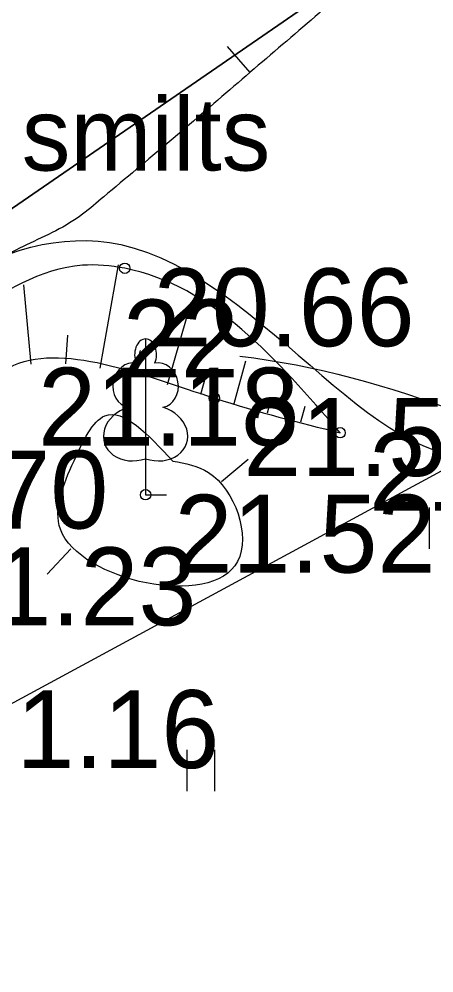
# Model space of a CAD drawing. Extents: x 521824 to 524158, y 294774 to 296228.
# Drawn here: x 522313.07 to 522319.06, y 295918.88 to 295932.65 of the extents above; entities that cross this region are included whole.
import ezdxf

# ---------------------------------------------------------------- set-up
doc = ezdxf.new("R2010")
doc.units = 0
for name, color, linetype in [('GL Atradnes kontura', 7, 'Continuous'), ('HIDG_PLIN_####_####_#', 7, 'Continuous'), ('RAMI_UZMR_####_####_#', 7, 'Continuous'), ('RELJ_AATZ_####_TKST_#', 7, 'Continuous'), ('RELJ_ELEM_####_####_#', 7, 'Continuous'), ('RELJ_HORZ_PAMT_####_#', 7, 'Continuous'), ('RELJ_NOGA_####_####_#', 7, 'Continuous'), ('RELJ_NOGL_####_####_#', 7, 'Continuous'), ('ROBZ_IERR_####_####_#', 7, 'Continuous'), ('ROBZ_UZMR_####_####_#', 7, 'Continuous'), ('TERT_DIAM_####_TKST_#', 7, 'Continuous'), ('TERT_ELEM_####_####_#', 7, 'Continuous'), ('TERT_IZMT_####_TKST_#', 7, 'Continuous'), ('TERT_KONT_####_####_#', 7, 'Continuous')]:
    doc.layers.add(name, color=color, linetype=linetype)

msp = doc.modelspace()

# ---------------------------------------------------------------- linework, layer by layer
at = {"layer": 'GL Atradnes kontura'}
msp.add_lwpolyline([(521873.29981230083, 295920.72870453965), (521993.22438563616, 295987.195542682), (522041.3600169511, 296024.30747637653), (522231.7470000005, 296043.14800000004), (522231.7470000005, 296043.14800000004), (522324.23810260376, 295937.6804303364), (522172.84800000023, 295833.3920000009), (522160.80220084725, 295825.5718620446), (522154.44700000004, 295832.015), (522095.923, 295791.504), (521999.655, 295722.6060000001), (521986.667353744, 295713.7919047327), (521905.108, 295850.08900000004)], close=True, dxfattribs=at)
at = {"layer": 'HIDG_PLIN_####_####_#'}
msp.add_spline([(522263.0500000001, 296012.6280000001), (522263.05000000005, 296012.6280000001), (522264.43079492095, 296010.9102662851), (522265.71119859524, 296009.0486869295), (522266.98050297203, 296007.1842641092), (522268.32800000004, 296005.45800000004), (522270.7583628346, 296002.85689857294), (522273.3395226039, 296000.2795041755), (522275.9411710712, 295997.68110769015), (522278.433, 295995.017), (522280.4825302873, 295992.27239345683), (522282.30904031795, 295989.33243900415), (522284.20878018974, 295986.4567650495), (522285.2786894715, 295985.1241671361), (522286.478, 295983.9050000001), (522288.75517774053, 295982.0109644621), (522291.1267948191, 295980.23698025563), (522293.5120144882, 295978.48200592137), (522295.83, 295976.645), (522300.56690847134, 295972.5961585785), (522305.28, 295968.524), (522307.5857855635, 295966.3659959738), (522308.7153454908, 295965.2646082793), (522309.857, 295964.195), (522311.2846115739, 295964.02803838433), (522313.10473362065, 295964.72596095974), (522314.680988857, 295965.32740305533), (522315.1787985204, 295965.2915174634), (522315.37700000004, 295964.87100000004), (522315.20395697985, 295963.37504992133), (522314.7258925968, 295961.8581546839), (522314.1536319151, 295960.32418210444), (522313.69800000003, 295958.777), (522313.0309954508, 295955.4704959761), (522312.465, 295952.167), (522312.9093338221, 295950.1168574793), (522314.1857510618, 295948.1013158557), (522315.2810427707, 295946.1241163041), (522315.4441387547, 295945.15106392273), (522315.18200000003, 295944.189), (522314.27328173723, 295942.6981307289), (522313.23419787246, 295941.32102160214), (522310.8276464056, 295938.8703459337), (522308.0877717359, 295936.7614972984), (522305.14, 295934.919), (522302.2541087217, 295933.36185359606), (522299.34531278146, 295931.9144329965), (522296.4548604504, 295930.46729589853), (522293.624, 295928.911), (522290.4861631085, 295926.9779506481), (522287.38340020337, 295924.9719685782), (522284.2799371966, 295922.9670022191), (522281.14, 295921.037), (522278.2365335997, 295919.55906659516), (522275.207529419, 295918.3046395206), (522272.1645105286, 295917.0871426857), (522269.21900000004, 295915.72), (522267.5620914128, 295914.36084898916), (522266.1394667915, 295912.60673190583), (522264.6613587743, 295910.99074886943), (522262.83800000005, 295910.046), (522256.87700000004, 295908.921), (522251.787241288, 295908.05830673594), (522249.24378307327, 295907.613474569), (522247.9749449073, 295907.36844189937), (522246.70900000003, 295907.1010000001), (522243.27294218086, 295905.59486612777), (522240.2902959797, 295903.1397444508), (522237.4702517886, 295900.32825054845), (522236.0303274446, 295898.9740563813), (522234.522, 295897.7530000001), (522233.7871409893, 295897.1589019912), (522231.44964982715, 295895.047124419), (522229.9043475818, 295894.06444610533), (522229.1727401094, 295893.9105818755), (522228.82261296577, 295893.94863224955), (522228.6521455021, 295894.0002297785), (522228.48500000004, 295894.075), (522227.0245543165, 295895.6262733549), (522226.17220464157, 295898.01669708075), (522225.6432526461, 295900.7755222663), (522225.4110825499, 295902.1459763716), (522225.15300000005, 295903.432), (522224.9628799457, 295904.6300249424), (522224.90469749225, 295905.84261362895), (522224.9616959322, 295908.2831976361), (522224.87909640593, 295910.6971828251), (522224.64641649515, 295911.8765229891), (522224.4579010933, 295912.45618633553), (522224.212, 295913.028), (522222.29760063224, 295916.0039971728), (522219.86823018, 295918.4731644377), (522217.074744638, 295920.6267494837), (522214.068, 295922.656), (522212.43142273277, 295923.64756987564), (522210.7723648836, 295924.49226188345), (522209.0916245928, 295925.2273229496), (522207.39, 295925.89), (522205.61101617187, 295926.0046750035), (522203.7239017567, 295925.5797818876), (522201.8420864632, 295925.35099782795), (522200.93861277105, 295925.5400458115), (522200.50243760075, 295925.7506621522), (522200.079, 295926.054), (522197.8549072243, 295928.4686499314), (522196.4238339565, 295931.1132916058), (522195.61434371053, 295933.9080374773), (522195.3891183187, 295935.3367346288), (522195.255, 295936.773), (522195.23551235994, 295939.65240211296), (522195.5412811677, 295942.5674215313), (522196.56298421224, 295946.87093732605), (522197.043, 295948.256), (522198.17887633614, 295950.4228973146), (522199.640112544, 295952.43111920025), (522201.0880424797, 295954.42078148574), (522202.184, 295956.532), (522202.4679018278, 295958.26488141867), (522202.36694269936, 295960.11662956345), (522202.23526222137, 295961.9688129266), (522202.427, 295963.70300000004), (522202.96052790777, 295964.6124295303), (522203.78186447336, 295965.42999868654), (522204.57526880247, 295966.24931849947), (522205.025, 295967.164), (522205.1808305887, 295968.3506647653), (522205.24663409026, 295969.5884145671), (522205.1075250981, 295972.1500479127), (522204.6064035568, 295974.714657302), (522203.742, 295977.148), (522201.68495944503, 295981.2299969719), (522199.16900000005, 295985.146), (522196.57845504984, 295988.53622090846), (522195.0847647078, 295989.9792756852), (522194.23128832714, 295990.6055366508), (522193.77076399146, 295990.89081896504), (522193.28500000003, 295991.156), (522191.76259406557, 295991.33115659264), (522190.2278361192, 295990.7053009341), (522188.6873212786, 295989.8699559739), (522187.91696599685, 295989.55857592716), (522187.14764466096, 295989.416644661), (522185.97149194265, 295989.61528714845), (522184.7855367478, 295990.08981626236), (522183.6034743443, 295990.5098484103), (522182.439, 295990.54500000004), (522182.5149867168, 295989.64759009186), (522182.7766568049, 295989.03332297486), (522183.53147436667, 295987.03947233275), (522184.01455760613, 295985.7001686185), (522184.803, 295984.406), (522186.22204792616, 295984.165085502), (522187.98591256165, 295984.36674626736), (522189.5615709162, 295984.39003389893), (522190.416, 295983.614), (522190.9914053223, 295980.9156261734), (522191.51431187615, 295978.2070616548), (522192.564, 295972.796), (522194.6259583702, 295964.38250770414), (522195.60791909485, 295960.1824352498), (522196.00815706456, 295958.08642603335), (522196.17577947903, 295957.0397230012), (522196.318, 295955.994), (522195.82082362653, 295953.9595084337), (522194.1479635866, 295952.306875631), (522191.86962175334, 295950.86655501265), (522190.6815832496, 295950.1730284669), (522189.55600000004, 295949.46900000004), (522188.3796856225, 295948.7112945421), (522187.2019748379, 295948.0146580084), (522184.84069364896, 295946.822999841), (522182.4688156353, 295945.93084175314), (522181.2778588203, 295945.6085803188), (522180.08300000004, 295945.375), (522177.4831788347, 295945.3050106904), (522174.82773814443, 295945.8742502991), (522172.19392838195, 295947.0536147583), (522170.9092758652, 295947.8629987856), (522169.65900000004, 295948.814), (522167.7927753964, 295950.9356517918), (522166.5587544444, 295953.2852691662), (522165.54035627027, 295955.6185019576), (522164.98183420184, 295956.7026147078), (522164.321, 295957.691), (522163.188124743, 295958.647486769), (522161.7266492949, 295959.5731126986), (522160.5603491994, 295960.4629322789), (522160.313, 295961.31200000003), (522161.22653828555, 295962.26459401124), (522162.71746105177, 295963.0948403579), (522164.4749032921, 295963.84016652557), (522166.188, 295964.538), (522166.8705550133, 295964.7729834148), (522169.0198614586, 295964.93882776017), (522171.9962950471, 295964.5000753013), (522174.90049227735, 295964.24694635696), (522176.2577496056, 295964.5103668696), (522176.9008112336, 295964.7956392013), (522177.515644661, 295965.20464466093), (522178.171985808, 295966.12702849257), (522178.2105260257, 295967.2288628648), (522177.17820740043, 295969.7693596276), (522175.9066962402, 295972.4230877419), (522175.6462457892, 295973.6664613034), (522175.884, 295974.787), (522177.1120491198, 295976.6265621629), (522178.74000000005, 295978.223), (522179.9037133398, 295978.6068530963), (522181.2474006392, 295978.5023149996), (522182.5713876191, 295978.41411940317), (522183.67600000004, 295978.847), (522184.36585579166, 295980.6495739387), (522184.32848263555, 295981.6596050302), (522184.14900000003, 295982.484), (522183.9689364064, 295982.85164517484), (522182.90039020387, 295983.8526823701), (522180.79840907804, 295985.07296371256), (522178.79547341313, 295986.3562631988), (522178.1287778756, 295987.0876132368), (522177.84400000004, 295987.914), (522178.12057647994, 295988.84265873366), (522178.7972554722, 295989.7936391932), (522179.4748067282, 295990.78080005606), (522179.754, 295991.8180000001), (522179.5055866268, 295993.5211371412), (522179.0732820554, 295995.22542046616), (522178.6723364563, 295996.9329935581), (522178.51800000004, 295998.646), (522178.62907545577, 295999.88992303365), (522178.84287099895, 296001.1345470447), (522179.0687310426, 296002.3793975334), (522179.216, 296003.624), (522178.8337520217, 296005.1605616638), (522178.0095652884, 296006.78943591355), (522177.4875959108, 296008.2053422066), (522177.5724915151, 296008.7380321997), (522178.01200000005, 296009.103), (522183.27400000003, 296011.283)], degree=3, dxfattribs=at)
at = {"layer": 'RAMI_UZMR_####_####_#'}
msp.add_lwpolyline([(522238.336, 296053.36), (522285.71800000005, 296059.4810000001), (522293.25700000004, 296061.848), (522296.1550371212, 296062.19066618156), (522300.20081386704, 296058.47585271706), (522312.5079783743, 296044.5562533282), (522328.2404828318, 296022.8219247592), (522349.8543531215, 295994.6358569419), (522373.59202628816, 295961.69838929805), (522362.13780852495, 295957.1618769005), (522349.1742589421, 295950.88238868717), (522342.27800000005, 295948.544), (522332.7360928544, 295938.0710048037), (522327.68600000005, 295933.811), (522322.0216266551, 295927.6677244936), (522307.8129422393, 295919.9727079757), (522290.2123094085, 295909.1737619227), (522273.7068157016, 295894.679093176), (522210.195, 295852.81900000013)], dxfattribs=at)
at = {"layer": 'RELJ_ELEM_####_####_#'}
for centre in [(522314.60000000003, 295929.053), (522315.89300000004, 295927.179), (522317.70700000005, 295926.679), (522314.901, 295925.783)]:
    msp.add_circle(centre, 0.075, dxfattribs=at)
at = {"layer": 'RELJ_HORZ_PAMT_####_#'}
for p, q in [((522316.07855638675, 295932.25876171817), (522316.40413936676, 295931.8792940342)), ((522316.3800584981, 295926.2925478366), (522315.99726423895, 295925.9708825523)), ((522313.48137180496, 295924.63438201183), (522313.82210997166, 295925.0003020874))]:
    msp.add_line(p, q, dxfattribs=at)
for points in [[(522314.42922556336, 295958.5025223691), (522314.4292255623, 295958.50252235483), (522314.2605422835, 295956.38310196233), (522314.12250255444, 295954.97502724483), (522314.0477033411, 295954.27143377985), (522313.98007569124, 295953.56698937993), (522313.9520300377, 295952.1615066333), (522314.0119456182, 295951.4643231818), (522314.13863594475, 295950.7727172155), (522314.36955772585, 295950.0075114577), (522314.6093883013, 295949.2481286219), (522315.10734485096, 295947.74142662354), (522316.11742265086, 295944.73844166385), (522316.3870222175, 295943.9011127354), (522316.28927236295, 295943.62568644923), (522316.06448856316, 295943.3507317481), (522315.8306671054, 295943.1082104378), (522315.3489626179, 295942.6865686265), (522314.8702617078, 295942.2929622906), (522314.4206671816, 295941.8595927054), (522313.9895283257, 295941.3503471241), (522313.57109885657, 295940.8263377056), (522313.14646148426, 295940.3071438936), (522312.6966989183, 295939.8123451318), (522312.2595463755, 295939.4108482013), (522311.7961853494, 295939.0363651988), (522311.3299539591, 295938.665264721), (522310.8841903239, 295938.2739153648), (522310.68452372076, 295938.06378122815), (522310.4960553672, 295937.8420802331), (522310.3063157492, 295937.620622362), (522310.1028353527, 295937.41121759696), (522308.0781043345, 295935.92092296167), (522305.8173962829, 295934.8238143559), (522305.0868930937, 295934.5614290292), (522304.38968195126, 295934.24121649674), (522303.7001094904, 295933.90572716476), (522302.3479103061, 295933.18161552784), (522301.4534711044, 295932.65425587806), (522300.5736307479, 295932.1017907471), (522299.6868990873, 295931.56325731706), (522298.7717859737, 295931.0776927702), (522295.82483847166, 295929.67397238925)], [(522322.2084607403, 295934.33768570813), (522322.0618132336, 295934.2987781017), (522321.4747475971, 295934.1744910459), (522321.17174813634, 295934.1312500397), (522320.8677621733, 295934.09605157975), (522320.5635116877, 295934.0625942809), (522320.25971865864, 295934.02457675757), (522319.67292389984, 295933.92994107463), (522319.38140904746, 295933.8705083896), (522319.09083594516, 295933.8003623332), (522318.54849580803, 295933.59515636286), (522318.4201535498, 295933.52608799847), (522318.2963405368, 295933.45098398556), (522318.0629681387, 295933.280986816), (522317.11304062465, 295932.4871375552), (522316.17633669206, 295931.6837599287), (522315.2418185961, 295930.8804199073), (522314.29844859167, 295930.0866834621), (522313.9907947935, 295929.83547386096), (522313.603939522, 295929.5948634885), (522313.182696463, 295929.3927613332), (522312.7928897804, 295929.16367172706), (522312.5003436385, 295928.8420990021), (522312.1265630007, 295928.1706171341)], [(522316.25987842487, 295927.7847182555), (522316.2598784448, 295927.7847182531), (522322.50369977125, 295925.62529023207)], [(522315.29322989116, 295926.2687192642), (522314.3132568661, 295926.9234721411), (522313.8680005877, 295926.2730321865), (522313.67208782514, 295925.28400705), (522316.2278588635, 295924.820679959), (522315.80931796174, 295926.1037395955), (522315.29322989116, 295926.2687192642)]]:
    msp.add_spline(points, degree=3, dxfattribs=at)
at = {"layer": 'RELJ_NOGA_####_####_#'}
for p, q in [((522314.2455034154, 295927.6102625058), (522314.5100499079, 295929.10373996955)), ((522313.2503094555, 295927.66892081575), (522313.14250560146, 295928.81444810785)), ((522315.2165199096, 295927.3730688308), (522315.5019670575, 295928.36382401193)), ((522313.74973607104, 295927.6731517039), (522313.777947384, 295928.0880595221)), ((522314.7339409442, 295927.50381339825), (522314.82575620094, 295927.8677125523)), ((522316.1785788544, 295927.10028477), (522316.34855589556, 295927.7169614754)), ((522315.69687790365, 295927.2343035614), (522315.76609845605, 295927.47559127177)), ((522316.6606033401, 295926.9674224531), (522316.69551454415, 295927.0940803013)), ((522317.1426278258, 295926.8345601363), (522317.2053921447, 295927.0622690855)), ((522317.6246523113, 295926.7016978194), (522317.6273996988, 295926.7116653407))]:
    msp.add_line(p, q, dxfattribs=at)
for points in [[(522314.67100000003, 295939.81200000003), (522313.14400000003, 295934.044), (522310.8094736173, 295931.0142990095), (522309.0899888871, 295929.8247750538), (522308.22037104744, 295929.23255026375), (522307.39300000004, 295928.612), (522306.19052032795, 295927.66325749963), (522304.9772131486, 295926.77767297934), (522303.7262993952, 295925.9700019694), (522302.411, 295925.255), (522300.8550158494, 295925.0886966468), (522299.1867311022, 295925.6115089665), (522297.5122415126, 295926.2061543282), (522295.93764283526, 295926.25535010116)], [(522304.734, 295921.331), (522306.087, 295920.6060000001), (522307.22170964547, 295921.3450450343), (522311.45200000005, 295925.022), (522312.93100000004, 295927.618), (522315.89300000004, 295927.179), (522317.70700000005, 295926.679)]]:
    msp.add_spline(points, degree=3, dxfattribs=at)
at = {"layer": 'RELJ_NOGL_####_####_#'}
for points in [[(522314.67100000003, 295939.81200000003), (522310.634, 295934.147), (522304.683, 295931.842), (522299.042, 295928.823), (522295.2452430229, 295929.82728136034)], [(522317.70700000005, 295926.679), (522314.60000000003, 295929.053), (522313.988004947, 295929.09710367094), (522312.3148786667, 295928.32811952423), (522310.18000000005, 295926.42000000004), (522307.428, 295923.751), (522304.73399999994, 295921.33099999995)]]:
    msp.add_spline(points, degree=3, dxfattribs=at)
at = {"layer": 'ROBZ_IERR_####_####_#'}
msp.add_lwpolyline([(521982.72142177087, 296071.9435568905), (522030.7829999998, 296022.79399999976), (522033.55399999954, 296023.53500000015), (522231.7470000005, 296043.14800000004), (522293.95000000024, 296059.25), (522300.4160000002, 296060.9240000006), (522337.1440000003, 296010.44299999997), (522362.11199999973, 295976.4340000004), (522359.108, 295971.28500000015), (522349.7560000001, 295955.2589999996), (522172.84800000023, 295833.3920000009), (522168.0970000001, 295830.30399999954), (522159.466, 295824.6950000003), (522157.57199999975, 295823.4639999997), (522100.0300000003, 295786.06900000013), (522037.6330000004, 295748.40699999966), (521945.6600000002, 295684.5130000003), (521914.93752583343, 295661.4435568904)], dxfattribs=at)
at = {"layer": 'ROBZ_UZMR_####_####_#'}
msp.add_lwpolyline([(522223.09599999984, 295760.6429999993), (522168.0970000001, 295830.30399999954), (522172.84800000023, 295833.3920000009), (522349.7560000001, 295955.2589999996)], dxfattribs=at)
at = {"layer": 'TERT_ELEM_####_####_#'}
for p, q in [((522314.901, 295926.3034885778), (522314.901, 295925.783)), ((522314.901, 295925.783), (522315.201, 295925.783)), ((522319, 295925), (522319, 295925.60000000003)), ((522315.5, 295921.5), (522315.5, 295922.10000000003)), ((522315.9, 295921.5), (522315.9, 295922.10000000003))]:
    msp.add_line(p, q, dxfattribs=at)
for points in [[(522314.901, 295928.0329983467), (522314.901, 295926.3034885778)], [(522315.0353377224, 295927.6844091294), (522315.03384481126, 295927.6857776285)]]:
    msp.add_lwpolyline(points, dxfattribs=at)
for centre, major_axis, ratio, start_param, end_param in [((522314.9016006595, 295927.8081026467), (-3.616624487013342e-17, -0.22489730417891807), 0.7071067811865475, 3.1453697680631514, 5.287484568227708), ((522314.90039934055, 295927.8081026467), (6.370822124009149e-17, -0.22489730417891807), 0.7071067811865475, 0.9957007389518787, 3.137815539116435), ((522314.7085638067, 295927.3658046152), (-0.05809847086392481, -0.3186045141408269), 0.861322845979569, 3.141592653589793, 6.283185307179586), ((522315.0934361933, 295927.3658046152), (0.05809847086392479, -0.31860451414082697), 0.8613228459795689, 0, 3.141592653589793), ((522314.7666622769, 295926.67237126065), (0.46022608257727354, 0.1426700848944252), 0.8144450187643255, 1.5707963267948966, 4.752014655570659), ((522315.0353377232, 295926.67237126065), (-0.4602260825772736, 0.14267008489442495), 0.8144450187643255, 1.5311706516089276, 4.71238898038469)]:
    msp.add_ellipse(centre, major_axis=major_axis, ratio=ratio, start_param=start_param, end_param=end_param, dxfattribs=at)
at = {"layer": 'TERT_KONT_####_####_#'}
msp.add_spline([(522314.2117442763, 295942.6109617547), (522314.67100000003, 295939.81200000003), (522313.87352353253, 295936.8931181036), (522312.337652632, 295932.32485283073), (522308.34805481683, 295929.95488679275), (522304.27951840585, 295926.1809969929), (522302.411, 295925.255), (522307.4619954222, 295923.7815970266), (522312.08462600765, 295928.80464648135), (522314.54097435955, 295929.3963256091), (522319.97678228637, 295926.43792997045), (522321.346, 295928.151), (522321.9782513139, 295932.85537281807), (522327.0281760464, 295934.91655056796), (522325.7537497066, 295938.0211867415), (522328.55125755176, 295942.29948197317), (522327.18661957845, 295946.7370754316), (522332.38958981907, 295950.61624837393), (522325.9357014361, 295953.47311473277), (522325.2809257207, 295954.7595424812), (522325.2809257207, 295957.1369739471), (522328.1805954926, 295959.57569740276), (522333.82700000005, 295966.228), (522333.55670592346, 295966.7233667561), (522333.3687024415, 295967.28652004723), (522333.375, 295967.807), (522331.7904727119, 295967.14817304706), (522324.152, 295963.653), (522324.152, 295968.10579470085), (522317.474946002, 295968.74298760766), (522318.5666563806, 295966.2852435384), (522317.9753132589, 295962.1890034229), (522316.612, 295959.369), (522316.0420761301, 295958.4113597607), (522313.66526228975, 295958.6325544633)], degree=3, dxfattribs=at)

# ---------------------------------------------------------------- texts
at = {"layer": 'RELJ_AATZ_####_TKST_#'}
for s, p in [(' 20.66', (522314.60000000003, 295927.928)), (' 21.18', (522312.93100000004, 295926.493)), (' 21.50', (522315.89300000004, 295926.054)), (' 21.15', (522317.70700000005, 295925.554)), (' 19.70', (522310.18000000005, 295925.29500000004)), (' 21.52', (522314.901, 295924.658)), (' 21.23', (522311.45200000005, 295923.897)), (' 21.16', (522311.782, 295921.835))]:
    msp.add_text(s, height=1.125, dxfattribs=at).set_placement(p)
at = {"layer": 'TERT_DIAM_####_TKST_#'}
msp.add_text('22', height=1.125, dxfattribs=at).set_placement((522314.5736087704, 295927.476566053))
at = {"layer": 'TERT_IZMT_####_TKST_#'}
msp.add_text('smilts', height=1.0499999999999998, dxfattribs=at).set_placement((522313.1133661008, 295930.4657301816))

doc.saveas('drawing.dxf')
